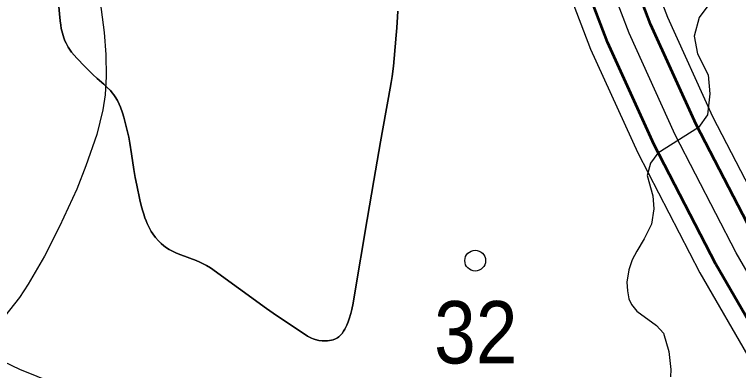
# Model space of a CAD drawing. Extents: x -64005 to -55000, y -89025 to -80000.
# Drawn here: x -57771 to -57075, y -88304 to -87961 of the extents above; entities that cross this region are included whole.
import ezdxf
from ezdxf.enums import TextEntityAlignment as Align

# ---------------------------------------------------------------- set-up
doc = ezdxf.new("R2010")
doc.units = 0
doc.header["$LTSCALE"] = 32
for name, color, linetype, lineweight in [('1', 7, 'Continuous', 25), ('2', 7, 'Continuous', 25), ('24', 7, 'Continuous', 25), ('5', 7, 'Continuous', 40), ('52', 7, 'Continuous', 25)]:
    doc.layers.add(name, color=color, linetype=linetype, lineweight=lineweight)
doc.layers.add('38', color=7, linetype='Continuous')

msp = doc.modelspace()

# ---------------------------------------------------------------- linework, layer by layer
at = {"layer": '1'}
for points in [[(-57781.97, -87742.63), (-57762.44, -87767.63), (-57745.39, -87794.35), (-57736.56, -87811.14), (-57705.74, -87880.77), (-57699.96, -87896.34), (-57696.25, -87909.08), (-57689.66, -87941.69), (-57684.91, -87978.75), (-57683.45, -88000.05), (-57683.01, -88021.08), (-57684.11, -88038.87), (-57686.31, -88053.28), (-57692.16, -88076.98), (-57702.45, -88107.11), (-57711.32, -88129.38), (-57727.78, -88165.49), (-57742.5, -88193.89), (-57758.01, -88220.78), (-57766.51, -88233.65), (-57780.82, -88251.91)], [(-57091.53, -87935.95), (-57112.4, -87964.35), (-57117.12, -87982.38), (-57114.04, -87999.22), (-57103.69, -88019.37), (-57102.05, -88037.9), (-57104.23, -88058.06), (-57112.95, -88070.04), (-57152.15, -88094.81), (-57159.24, -88104.37), (-57162.51, -88116.35), (-57157.06, -88135.97), (-57155.97, -88148.5), (-57158.15, -88163.21), (-57165.23, -88177.37), (-57172.21, -88189.25), (-57176.9, -88197.64), (-57180.16, -88207.08), (-57181.91, -88219.1), (-57181.46, -88227.44), (-57179.9, -88234.96), (-57177.62, -88240.61), (-57172.39, -88246.95), (-57153.48, -88260.72), (-57146.6, -88268.07), (-57141.55, -88285.73), (-57139.62, -88303.1), (-57140.11, -88309.91)]]:
    msp.add_lwpolyline(points, dxfattribs=at)
at = {"layer": '2', "lineweight": 53}
for points in [[(-56807.88, -88545.21), (-56824.98, -88525.4), (-56879.71, -88453.63), (-56955.33, -88347.89), (-57008.59, -88263.7), (-57057, -88180), (-57115.25, -88067.24), (-57159.09, -87970.76), (-57210.21, -87836.79), (-57242.53, -87737.18), (-57269.55, -87644.51), (-57283.96, -87580.97)], [(-56840.02, -88576.84), (-56859.94, -88553.78), (-56915.91, -88480.37), (-56992.67, -88373.03), (-57047.09, -88287), (-57096.48, -88201.6), (-57155.75, -88086.88), (-57200.63, -87988.1), (-57252.67, -87851.77), (-57285.55, -87750.42), (-57313.13, -87655.79), (-57327.87, -87590.81)]]:
    msp.add_lwpolyline(points, dxfattribs=at)
at = {"layer": '2'}
msp.add_lwpolyline([(-56823.95, -88561.02), (-56842.46, -88539.59), (-56897.81, -88467), (-56974, -88360.46), (-57027.84, -88275.35), (-57076.74, -88190.8), (-57135.5, -88077.06), (-57179.86, -87979.43), (-57231.44, -87844.28), (-57264.04, -87743.8), (-57291.34, -87650.15), (-57305.9, -87585.96)], dxfattribs=at)
at = {"layer": '24'}
for points in [[(-57151.17, -86431.13), (-57212.84, -86444.47), (-57224.62, -86491.63), (-57243.36, -86570.34), (-57265.93, -86581.07), (-57294.82, -86727.75), (-57310.07, -86850.29), (-57317.5, -86939.54), (-57322.34, -87045.7), (-57323.06, -87147.4), (-57315.23, -87253.55), (-57307.36, -87342.34), (-57293.22, -87444.99), (-57273.81, -87546.62), (-57252.6, -87640.12), (-57225.81, -87732.03), (-57193.71, -87830.97), (-57142.93, -87964.01), (-57099.5, -88059.6), (-57041.64, -88171.6), (-56993.61, -88254.64), (-56940.8, -88338.12), (-56865.63, -88443.23), (-56826.11, -88493.67)], [(-57407.53, -87648.67), (-57335.82, -87634.9), (-57330.08, -87660.18), (-57302.27, -87755.57), (-57269.17, -87857.59), (-57216.79, -87994.85), (-57171.5, -88094.52), (-57111.84, -88210), (-57062.07, -88296.06), (-57007.2, -88382.8), (-56929.99, -88490.77), (-56878.39, -88558.43)], [(-57615.35, -88190.97), (-57619.98, -88188.77), (-57622.38, -88187.45), (-57624.88, -88185.91), (-57627.46, -88184.08), (-57630.1, -88181.9), (-57632.78, -88179.27), (-57635.61, -88175.97), (-57638.12, -88172.55), (-57639.62, -88170.21), (-57641.44, -88167.01), (-57643.55, -88162.62), (-57644.62, -88160.07), (-57645.74, -88157.11), (-57646.88, -88153.68), (-57648.05, -88149.7), (-57649.25, -88145.11), (-57650.48, -88139.82), (-57653.58, -88125.66), (-57655.13, -88118.12), (-57656.38, -88110.56), (-57658.53, -88095.38), (-57660.1, -88085.28), (-57661.18, -88079.54), (-57662.68, -88073.02), (-57664.29, -88066.68), (-57666.01, -88060.32), (-57667.29, -88056.13), (-57669.25, -88050.66), (-57670.55, -88047.61), (-57672.21, -88044.24), (-57674.39, -88040.53), (-57675.69, -88038.64), (-57677.19, -88036.68), (-57678.92, -88034.68), (-57681.99, -88031.55), (-57685.16, -88028.61), (-57691.61, -88022.96), (-57695.81, -88019.08), (-57703.67, -88011.38), (-57711.41, -88003.49), (-57713.92, -88000.69), (-57716.27, -87997.76), (-57717.73, -87995.73), (-57719.53, -87992.93), (-57721.65, -87989.03), (-57722.7, -87986.71), (-57723.75, -87983.99), (-57725.14, -87979.42), (-57726.19, -87974.78), (-57726.74, -87971.65), (-57727.32, -87967.46), (-57729.05, -87950.61)], [(-57729.05, -87950.61), (-57727.32, -87967.46), (-57726.74, -87971.65), (-57726.19, -87974.78), (-57725.14, -87979.42), (-57723.75, -87983.99), (-57722.7, -87986.71), (-57721.65, -87989.03), (-57719.53, -87992.93), (-57717.73, -87995.73), (-57716.27, -87997.76), (-57713.92, -88000.69), (-57711.41, -88003.49), (-57703.67, -88011.38), (-57695.81, -88019.08), (-57691.61, -88022.96), (-57685.16, -88028.61), (-57681.99, -88031.55), (-57678.92, -88034.68), (-57677.19, -88036.68), (-57675.69, -88038.64), (-57674.39, -88040.53), (-57672.21, -88044.24), (-57670.55, -88047.61), (-57669.25, -88050.66), (-57667.29, -88056.13), (-57666.01, -88060.32), (-57664.29, -88066.68), (-57662.68, -88073.02), (-57661.18, -88079.54), (-57660.1, -88085.28), (-57658.53, -88095.38), (-57656.38, -88110.56), (-57655.13, -88118.12), (-57653.58, -88125.66), (-57650.48, -88139.82), (-57649.25, -88145.11), (-57648.05, -88149.7), (-57646.88, -88153.68), (-57645.74, -88157.11), (-57644.62, -88160.07), (-57643.55, -88162.62), (-57641.44, -88167.01), (-57639.62, -88170.21), (-57638.12, -88172.55), (-57635.61, -88175.97), (-57632.78, -88179.27), (-57630.1, -88181.9), (-57627.46, -88184.08), (-57624.88, -88185.91), (-57622.38, -88187.45), (-57619.98, -88188.77), (-57615.35, -88190.97)], [(-57402.51, -87958.26), (-57402.65, -87963.56), (-57403.26, -87974.17), (-57403.83, -87981.23), (-57405.75, -88003.75), (-57406.53, -88011.24), (-57407.8, -88021.19), (-57408.69, -88026.86), (-57411.21, -88041.18), (-57413.83, -88055.47), (-57419.08, -88084.05), (-57425.55, -88121.3), (-57431.83, -88158.59), (-57444.39, -88233.19), (-57445.43, -88239.2), (-57446.59, -88245.14), (-57447.51, -88249.07), (-57449.04, -88254.24), (-57450.1, -88257.17), (-57451.53, -88260.48), (-57453.48, -88264.22), (-57454.67, -88266.19), (-57456.07, -88268.28), (-57457.54, -88270.06), (-57459.23, -88271.57), (-57460.45, -88272.43), (-57462.2, -88273.4), (-57464.71, -88274.41), (-57466.21, -88274.84), (-57467.98, -88275.2), (-57470.06, -88275.47), (-57472.47, -88275.57), (-57475.26, -88275.45), (-57478.42, -88275.02), (-57481.92, -88274.17), (-57483.71, -88273.57), (-57485.54, -88272.84), (-57487.39, -88271.95), (-57489.2, -88270.89), (-57504.15, -88261.13), (-57519.03, -88251.11), (-57528.83, -88244.25), (-57555.82, -88224.73), (-57582.75, -88205.26), (-57586.42, -88202.9), (-57590.26, -88200.85), (-57592.9, -88199.63), (-57596.49, -88198.13), (-57611.19, -88192.67), (-57615.35, -88190.97)], [(-57615.35, -88190.97), (-57611.19, -88192.67), (-57596.49, -88198.13), (-57592.9, -88199.63), (-57590.26, -88200.85), (-57586.42, -88202.9), (-57582.75, -88205.26), (-57555.82, -88224.73), (-57528.83, -88244.25), (-57519.03, -88251.11), (-57504.15, -88261.13), (-57489.2, -88270.89), (-57487.39, -88271.95), (-57485.54, -88272.84), (-57483.71, -88273.57), (-57481.92, -88274.17), (-57478.42, -88275.02), (-57475.26, -88275.45), (-57472.47, -88275.57), (-57470.06, -88275.47), (-57467.98, -88275.2), (-57466.21, -88274.84), (-57464.71, -88274.41), (-57462.2, -88273.4), (-57460.45, -88272.43), (-57459.23, -88271.57), (-57457.54, -88270.06), (-57456.07, -88268.28), (-57454.67, -88266.19), (-57453.48, -88264.22), (-57451.53, -88260.48), (-57450.1, -88257.17), (-57449.04, -88254.24), (-57447.51, -88249.07), (-57446.59, -88245.14), (-57445.43, -88239.2), (-57444.39, -88233.19), (-57431.83, -88158.59), (-57425.55, -88121.3), (-57419.08, -88084.05), (-57413.83, -88055.47), (-57411.21, -88041.18), (-57408.69, -88026.86), (-57407.8, -88021.19), (-57406.53, -88011.24), (-57405.75, -88003.75), (-57403.83, -87981.23), (-57403.26, -87974.17), (-57402.65, -87963.56), (-57402.51, -87958.26)]]:
    msp.add_lwpolyline(points, dxfattribs=at)
at = {"layer": '5', "lineweight": 25}
msp.add_lwpolyline([(-58231.45, -88013.52), (-58225.47, -88018.79), (-58184.75, -88055.3), (-58129.14, -88107.82), (-58073.37, -88144.72), (-58011.11, -88182.66), (-57960.01, -88208.86), (-57873.33, -88251.76), (-57766.43, -88302.74), (-57679.91, -88337.5), (-57516.95, -88419.03), (-57433.2, -88459.12), (-57218.31, -88565.96), (-57135.41, -88605.65), (-57006.45, -88670.3)], dxfattribs=at)
at = {"layer": '52'}
msp.add_circle((-57327.89, -88198.25), 10, dxfattribs=at)

# ---------------------------------------------------------------- texts
at = {"layer": '38', "width": 0.9}
msp.add_text('32', height=60, rotation=0.007, dxfattribs=at).set_placement((-57327.31, -88297.17), align=Align.CENTER)

doc.saveas('drawing.dxf')
